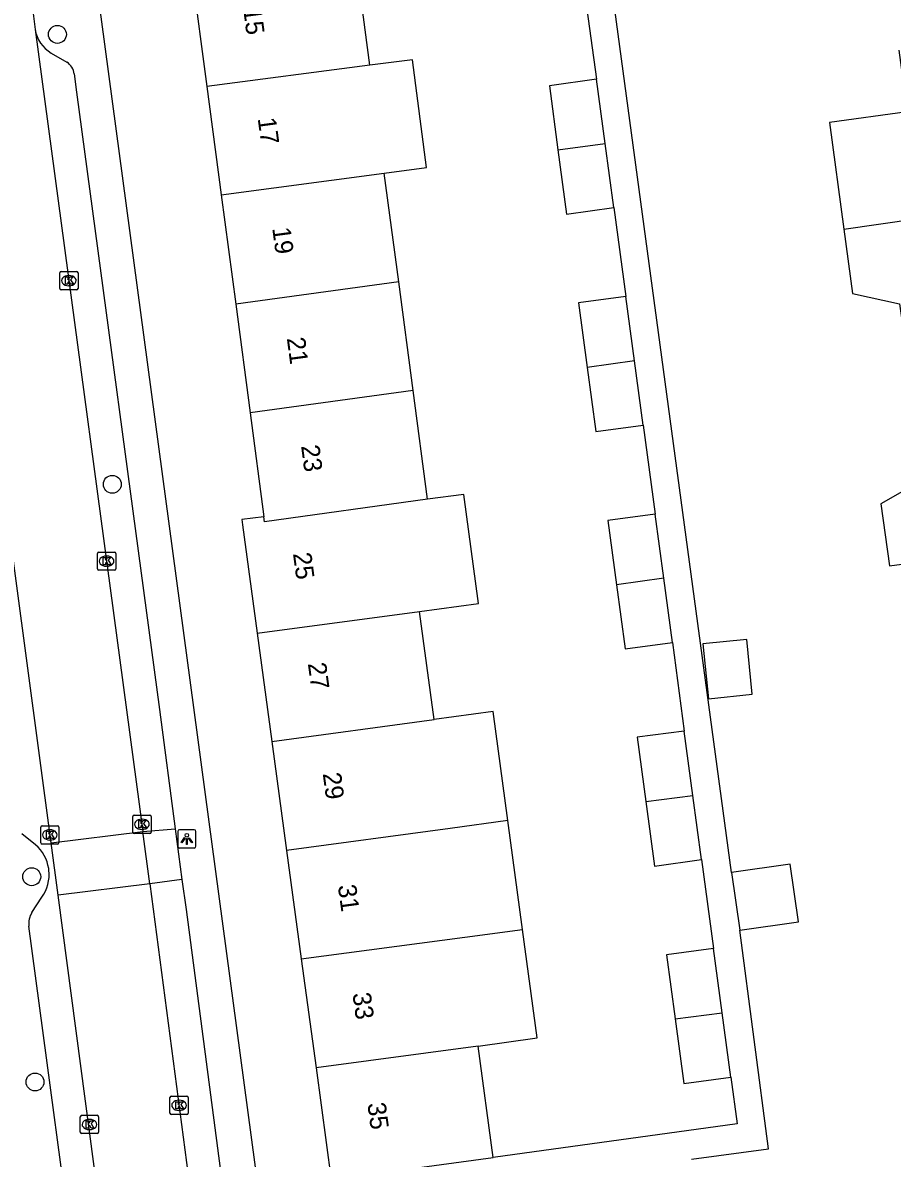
# Model space of a CAD drawing. Extents: x 163427 to 164190, y 380331 to 381641.
# Drawn here: x 163553.3 to 163600.9, y 381378.3 to 381440.5 of the extents above; entities that cross this region are included whole.
import ezdxf

# ---------------------------------------------------------------- set-up
doc = ezdxf.new("R2010")
doc.units = 0
for name, color, linetype in [('IMGEO_Boom', 7, 'Continuous'), ('IMGEO_Kolk', 7, 'Continuous'), ('IMGEO_Lichtpunt', 7, 'Continuous'), ('IMGEO_Pand', 7, 'Continuous'), ('IMGEO_Pand_nummerreeks', 7, 'Continuous'), ('IMGEO_Parkeervlak_open', 7, 'Continuous'), ('IMGEO_Rijbaan_lokaal_open', 7, 'Continuous'), ('IMGEO_Voetpad_open', 7, 'Continuous')]:
    doc.layers.add(name, color=color, linetype=linetype)

msp = doc.modelspace()

# ---------------------------------------------------------------- linework, layer by layer
at = {"layer": 'IMGEO_Boom'}
for centre in [(163555.201, 381439.813), (163558.205, 381415.202), (163553.796, 381393.736), (163553.975, 381382.509)]:
    msp.add_circle(centre, 0.489, dxfattribs=at)
at = {"layer": 'IMGEO_Kolk'}
for p, q in [((163555.329, 381425.918), (163555.329, 381426.77)), ((163555.404, 381426.844), (163556.256, 381426.844)), ((163555.817, 381426.624), (163555.842, 381426.624)), ((163556.33, 381426.77), (163556.33, 381425.918)), ((163556.256, 381425.844), (163555.404, 381425.844)), ((163555.84, 381426.064), (163555.815, 381426.064)), ((163557.392, 381410.572), (163557.392, 381411.424)), ((163557.467, 381411.498), (163558.319, 381411.498)), ((163558.393, 381411.424), (163558.393, 381410.572)), ((163557.88, 381411.278), (163557.905, 381411.278)), ((163558.319, 381410.498), (163557.467, 381410.498)), ((163557.903, 381410.718), (163557.878, 381410.718)), ((163554.361, 381396.523), (163555.213, 381396.523)), ((163559.326, 381396.179), (163559.326, 381397.031)), ((163559.401, 381397.105), (163560.253, 381397.105)), ((163559.814, 381396.885), (163559.839, 381396.885)), ((163560.327, 381397.031), (163560.327, 381396.179)), ((163554.286, 381395.597), (163554.286, 381396.449)), ((163554.774, 381396.303), (163554.799, 381396.303)), ((163555.287, 381396.449), (163555.287, 381395.597)), ((163560.253, 381396.105), (163559.401, 381396.105)), ((163559.837, 381396.325), (163559.812, 381396.325)), ((163555.213, 381395.523), (163554.361, 381395.523)), ((163554.797, 381395.743), (163554.772, 381395.743)), ((163561.357, 381380.805), (163561.357, 381381.657)), ((163561.432, 381381.731), (163562.284, 381381.731)), ((163562.358, 381381.657), (163562.358, 381380.805)), ((163561.845, 381381.511), (163561.87, 381381.511)), ((163556.452, 381379.758), (163556.452, 381380.61)), ((163556.527, 381380.684), (163557.379, 381380.684)), ((163556.94, 381380.464), (163556.965, 381380.464)), ((163557.453, 381380.61), (163557.453, 381379.758)), ((163562.284, 381380.731), (163561.432, 381380.731)), ((163561.868, 381380.951), (163561.843, 381380.951)), ((163556.963, 381379.904), (163556.938, 381379.904)), ((163557.379, 381379.684), (163556.527, 381379.684))]:
    msp.add_line(p, q, dxfattribs=at)
for points in [[(163555.329, 381425.918), (163555.329, 381426.77)], [(163555.404, 381426.844), (163556.256, 381426.844)], [(163555.65, 381426.544), (163555.773, 381426.544), (163555.773, 381426.393), (163555.903, 381426.544), (163556.067, 381426.544), (163555.921, 381426.393), (163556.074, 381426.144), (163555.922, 381426.144), (163555.837, 381426.308), (163555.773, 381426.241), (163555.773, 381426.144), (163555.65, 381426.144), (163555.65, 381426.544)], [(163556.33, 381426.77), (163556.33, 381425.918)], [(163556.256, 381425.844), (163555.404, 381425.844)], [(163557.392, 381410.572), (163557.392, 381411.424)], [(163557.467, 381411.498), (163558.319, 381411.498)], [(163558.393, 381411.424), (163558.393, 381410.572)], [(163557.713, 381411.198), (163557.836, 381411.198), (163557.836, 381411.047), (163557.966, 381411.198), (163558.13, 381411.198), (163557.984, 381411.047), (163558.137, 381410.798), (163557.985, 381410.798), (163557.9, 381410.962), (163557.836, 381410.895), (163557.836, 381410.798), (163557.713, 381410.798), (163557.713, 381411.198)], [(163558.319, 381410.498), (163557.467, 381410.498)], [(163554.361, 381396.523), (163555.213, 381396.523)], [(163559.326, 381396.179), (163559.326, 381397.031)], [(163559.401, 381397.105), (163560.253, 381397.105)], [(163559.647, 381396.805), (163559.77, 381396.805), (163559.77, 381396.654), (163559.9, 381396.805), (163560.064, 381396.805), (163559.918, 381396.654), (163560.071, 381396.405), (163559.919, 381396.405), (163559.834, 381396.569), (163559.77, 381396.502), (163559.77, 381396.405), (163559.647, 381396.405), (163559.647, 381396.805)], [(163560.327, 381397.031), (163560.327, 381396.179)], [(163554.286, 381395.597), (163554.286, 381396.449)], [(163554.607, 381396.223), (163554.73, 381396.223), (163554.73, 381396.072), (163554.86, 381396.223), (163555.024, 381396.223), (163554.878, 381396.072), (163555.031, 381395.823), (163554.879, 381395.823), (163554.794, 381395.987), (163554.73, 381395.92), (163554.73, 381395.823), (163554.607, 381395.823), (163554.607, 381396.223)], [(163555.287, 381396.449), (163555.287, 381395.597)], [(163560.253, 381396.105), (163559.401, 381396.105)], [(163555.213, 381395.523), (163554.361, 381395.523)], [(163561.357, 381380.805), (163561.357, 381381.657)], [(163561.432, 381381.731), (163562.284, 381381.731)], [(163562.358, 381381.657), (163562.358, 381380.805)], [(163561.678, 381381.431), (163561.801, 381381.431), (163561.801, 381381.28), (163561.931, 381381.431), (163562.095, 381381.431), (163561.949, 381381.28), (163562.102, 381381.031), (163561.95, 381381.031), (163561.865, 381381.195), (163561.801, 381381.128), (163561.801, 381381.031), (163561.678, 381381.031), (163561.678, 381381.431)], [(163556.452, 381379.758), (163556.452, 381380.61)], [(163556.527, 381380.684), (163557.379, 381380.684)], [(163556.773, 381380.384), (163556.896, 381380.384), (163556.896, 381380.233), (163557.026, 381380.384), (163557.19, 381380.384), (163557.044, 381380.233), (163557.197, 381379.984), (163557.045, 381379.984), (163556.96, 381380.148), (163556.896, 381380.081), (163556.896, 381379.984), (163556.773, 381379.984), (163556.773, 381380.384)], [(163557.453, 381380.61), (163557.453, 381379.758)], [(163562.284, 381380.731), (163561.432, 381380.731)], [(163557.379, 381379.684), (163556.527, 381379.684)]]:
    msp.add_lwpolyline(points, dxfattribs=at)
for centre, start, end in [((163555.406, 381426.768), 91.55205, 178.44795), ((163555.406, 381426.768), 91.55205, 178.44795), ((163556.254, 381426.768), 1.55205, 88.44795), ((163556.254, 381426.768), 1.55205, 88.44795), ((163555.406, 381425.92), 181.55205, 268.44795), ((163555.406, 381425.92), 181.55205, 268.44795), ((163556.254, 381425.92), 271.55205, 358.44795), ((163556.254, 381425.92), 271.55205, 358.44795), ((163557.469, 381411.422), 91.55205, 178.44795), ((163557.469, 381411.422), 91.55205, 178.44795), ((163558.317, 381411.422), 1.55205, 88.44795), ((163558.317, 381411.422), 1.55205, 88.44795), ((163557.469, 381410.574), 181.55205, 268.44795), ((163557.469, 381410.574), 181.55205, 268.44795), ((163558.317, 381410.574), 271.55205, 358.44795), ((163558.317, 381410.574), 271.55205, 358.44795), ((163554.363, 381396.447), 91.55205, 178.44795), ((163554.363, 381396.447), 91.55205, 178.44795), ((163555.211, 381396.447), 1.55205, 88.44795), ((163555.211, 381396.447), 1.55205, 88.44795), ((163559.403, 381397.029), 91.55205, 178.44795), ((163559.403, 381397.029), 91.55205, 178.44795), ((163560.251, 381397.029), 1.55205, 88.44795), ((163560.251, 381397.029), 1.55205, 88.44795), ((163559.403, 381396.181), 181.55205, 268.44795), ((163559.403, 381396.181), 181.55205, 268.44795), ((163560.251, 381396.181), 271.55205, 358.44795), ((163560.251, 381396.181), 271.55205, 358.44795), ((163554.363, 381395.599), 181.55205, 268.44795), ((163554.363, 381395.599), 181.55205, 268.44795), ((163555.211, 381395.599), 271.55205, 358.44795), ((163555.211, 381395.599), 271.55205, 358.44795), ((163561.434, 381381.655), 91.55205, 178.44795), ((163561.434, 381381.655), 91.55205, 178.44795), ((163562.282, 381381.655), 1.55205, 88.44795), ((163562.282, 381381.655), 1.55205, 88.44795), ((163556.529, 381380.608), 91.55205, 178.44795), ((163556.529, 381380.608), 91.55205, 178.44795), ((163557.377, 381380.608), 1.55205, 88.44795), ((163557.377, 381380.608), 1.55205, 88.44795), ((163561.434, 381380.807), 181.55205, 268.44795), ((163561.434, 381380.807), 181.55205, 268.44795), ((163562.282, 381380.807), 271.55205, 358.44795), ((163562.282, 381380.807), 271.55205, 358.44795), ((163556.529, 381379.76), 181.55205, 268.44795), ((163556.529, 381379.76), 181.55205, 268.44795), ((163557.377, 381379.76), 271.55205, 358.44795), ((163557.377, 381379.76), 271.55205, 358.44795)]:
    msp.add_arc(centre, 0.0765, start, end, dxfattribs=at)
for centre, major_axis, ratio, start_param, end_param in [((163555.816, 381426.344), (-0.387, 0.002), 0.722429, 4.712389, 7.853982), ((163555.841, 381426.344), (-0.39, 0.002), 0.717154, 1.570796, 4.712389), ((163557.879, 381410.998), (-0.387, 0.002), 0.722429, 4.712389, 7.853982), ((163557.904, 381410.998), (-0.39, 0.002), 0.717154, 1.570796, 4.712389), ((163559.813, 381396.605), (-0.387, 0.002), 0.722429, 4.712389, 7.853982), ((163559.838, 381396.605), (-0.39, 0.002), 0.717154, 1.570796, 4.712389), ((163554.773, 381396.023), (-0.387, 0.002), 0.722429, 4.712389, 7.853982), ((163554.798, 381396.023), (-0.39, 0.002), 0.717154, 1.570796, 4.712389), ((163561.844, 381381.231), (-0.387, 0.002), 0.722429, 4.712389, 7.853982), ((163561.869, 381381.231), (-0.39, 0.002), 0.717154, 1.570796, 4.712389), ((163556.939, 381380.184), (-0.387, 0.002), 0.722429, 4.712389, 7.853982), ((163556.964, 381380.184), (-0.39, 0.002), 0.717154, 1.570796, 4.712389)]:
    msp.add_ellipse(centre, major_axis=major_axis, ratio=ratio, start_param=start_param, end_param=end_param, dxfattribs=at)
at = {"layer": 'IMGEO_Lichtpunt'}
for p, q in [((163561.784, 381396.209), (163561.784, 381395.402)), ((163561.784, 381396.209), (163561.784, 381395.402)), ((163562.686, 381396.304), (163561.878, 381396.304)), ((163562.686, 381396.304), (163561.878, 381396.304)), ((163562.78, 381395.402), (163562.78, 381396.209)), ((163562.78, 381395.402), (163562.78, 381396.209)), ((163561.878, 381395.308), (163562.686, 381395.308)), ((163561.878, 381395.308), (163562.686, 381395.308))]:
    msp.add_line(p, q, dxfattribs=at)
for points in [[(163562.158, 381395.873), (163562.197, 381395.845), (163562.009, 381395.583), (163561.971, 381395.61), (163562.158, 381395.873)], [(163562.26, 381395.825), (163562.307, 381395.825), (163562.307, 381395.503), (163562.26, 381395.503), (163562.26, 381395.825)], [(163562.37, 381395.845), (163562.408, 381395.872), (163562.595, 381395.61), (163562.556, 381395.582), (163562.37, 381395.845)]]:
    msp.add_lwpolyline(points, dxfattribs=at)
msp.add_circle((163562.283, 381396.007), 0.0994, dxfattribs=at)
for centre, start, end in [((163561.878, 381396.209), 90, 180), ((163561.878, 381396.209), 90, 180), ((163562.686, 381396.209), 0, 90), ((163562.686, 381396.209), 0, 90), ((163561.878, 381395.402), 180, 270), ((163561.878, 381395.402), 180, 270), ((163562.686, 381395.402), 270, 0), ((163562.686, 381395.402), 270, 360)]:
    msp.add_arc(centre, 0.0946, start, end, dxfattribs=at)
at = {"layer": 'IMGEO_Pand'}
for points in [[(163572.3, 381438.127), (163571.471, 381444.365), (163567.519, 381443.827), (163562.564, 381443.153), (163563.384, 381436.962)], [(163601.242, 381438.946), (163601.697, 381435.579), (163597.438, 381435.003), (163598.229, 381429.159)], [(163572.3, 381438.127), (163563.384, 381436.962)], [(163573.084, 381432.225), (163575.395, 381432.527), (163574.624, 381438.431), (163572.3, 381438.127)], [(163563.384, 381436.962), (163564.17, 381431.032)], [(163584.689, 381437.369), (163582.117, 381437.001), (163582.59, 381433.497)], [(163585.164, 381433.852), (163584.689, 381437.369)], [(163582.59, 381433.497), (163585.164, 381433.852)], [(163585.637, 381430.346), (163585.164, 381433.852)], [(163582.59, 381433.497), (163583.064, 381429.983), (163585.637, 381430.346)], [(163564.17, 381431.032), (163573.084, 381432.225)], [(163573.875, 381426.278), (163573.084, 381432.225)], [(163564.17, 381431.032), (163564.961, 381425.061)], [(163598.229, 381429.159), (163604.182, 381430.011)], [(163598.229, 381429.159), (163598.705, 381425.644), (163601.284, 381425.078), (163601.476, 381423.658), (163601.932, 381420.287)], [(163573.875, 381426.278), (163564.961, 381425.061)], [(163574.664, 381420.334), (163573.875, 381426.278)], [(163586.294, 381425.473), (163583.72, 381425.123), (163584.195, 381421.6)], [(163586.768, 381421.957), (163586.294, 381425.473)], [(163564.961, 381425.061), (163565.75, 381419.111)], [(163586.768, 381421.957), (163584.195, 381421.6)], [(163584.195, 381421.6), (163584.669, 381418.086), (163587.243, 381418.441)], [(163587.243, 381418.441), (163586.768, 381421.957)], [(163574.664, 381420.334), (163565.75, 381419.111)], [(163575.455, 381414.385), (163574.664, 381420.334)], [(163601.932, 381420.287), (163602.388, 381416.923), (163602.585, 381415.466), (163600.263, 381414.138), (163600.723, 381410.745), (163603.179, 381411.077)], [(163565.75, 381419.111), (163566.504, 381413.42)], [(163575.006, 381408.241), (163578.239, 381408.682), (163577.43, 381414.653), (163575.455, 381414.385)], [(163575.455, 381414.385), (163566.539, 381413.155), (163566.504, 381413.42)], [(163566.504, 381413.42), (163565.293, 381413.269), (163565.331, 381412.988), (163566.134, 381407.052)], [(163587.899, 381413.578), (163585.325, 381413.226), (163585.799, 381409.71)], [(163588.374, 381410.06), (163587.899, 381413.578)], [(163588.374, 381410.06), (163585.799, 381409.71)], [(163585.799, 381409.71), (163586.273, 381406.198), (163588.848, 381406.545)], [(163588.848, 381406.545), (163588.374, 381410.06)], [(163566.134, 381407.052), (163575.006, 381408.241)], [(163575.808, 381402.329), (163575.006, 381408.241)], [(163566.134, 381407.052), (163566.936, 381401.125)], [(163590.524, 381406.471), (163590.83, 381403.471), (163593.222, 381403.715), (163592.916, 381406.715), (163590.524, 381406.471)], [(163579.848, 381396.81), (163579.039, 381402.78), (163575.808, 381402.329)], [(163566.936, 381401.125), (163575.808, 381402.329)], [(163589.501, 381401.702), (163586.925, 381401.367), (163587.401, 381397.843)], [(163589.977, 381398.176), (163589.501, 381401.702)], [(163566.936, 381401.125), (163567.74, 381395.178)], [(163587.401, 381397.843), (163589.977, 381398.176)], [(163587.401, 381397.843), (163587.876, 381394.32), (163590.45, 381394.67)], [(163590.45, 381394.67), (163589.977, 381398.176)], [(163579.848, 381396.81), (163576.687, 381396.377), (163567.74, 381395.178)], [(163580.655, 381390.855), (163579.848, 381396.81)], [(163567.74, 381395.178), (163568.544, 381389.24)], [(163592.535, 381390.809), (163595.744, 381391.264), (163595.295, 381394.431), (163592.085, 381393.976)], [(163592.085, 381393.976), (163592.535, 381390.809)], [(163568.544, 381389.24), (163577.485, 381390.424), (163580.655, 381390.855)], [(163578.227, 381384.474), (163581.459, 381384.92), (163580.655, 381390.855)], [(163591.106, 381389.806), (163588.53, 381389.469), (163589.004, 381385.956)], [(163591.58, 381386.29), (163591.106, 381389.806)], [(163568.544, 381389.24), (163569.35, 381383.284)], [(163589.004, 381385.956), (163591.58, 381386.29)], [(163589.004, 381385.956), (163589.48, 381382.427), (163592.055, 381382.774)], [(163592.055, 381382.774), (163591.58, 381386.29)], [(163578.227, 381384.474), (163569.35, 381383.284)], [(163579.052, 381378.382), (163578.227, 381384.474)], [(163569.35, 381383.284), (163570.178, 381377.161)], [(163570.178, 381377.161), (163575.132, 381377.843), (163579.052, 381378.382)]]:
    msp.add_lwpolyline(points, dxfattribs=at)
at = {"layer": 'IMGEO_Parkeervlak_open'}
for points in [[(163559.875, 381396.219), (163561.653, 381396.349)], [(163562.017, 381393.59), (163560.258, 381393.349)]]:
    msp.add_lwpolyline(points, dxfattribs=at)
at = {"layer": 'IMGEO_Rijbaan_lokaal_open'}
for points in [[(163553.536, 381443.371), (163553.557, 381443.21), (163553.761, 381441.842), (163553.981, 381440.08)], [(163553.981, 381440.08), (163559.875, 381396.219)], [(163554.854, 381395.594), (163548.986, 381439.398)], [(163554.854, 381395.594), (163559.875, 381396.219)], [(163560.258, 381393.349), (163559.875, 381396.219)], [(163555.236, 381392.72), (163554.854, 381395.594)], [(163560.258, 381393.349), (163555.236, 381392.72)], [(163560.258, 381393.349), (163562.814, 381373.95)], [(163558.199, 381370.458), (163555.236, 381392.72)]]:
    msp.add_lwpolyline(points, dxfattribs=at)
at = {"layer": 'IMGEO_Voetpad_open'}
for points in [[(163592.085, 381393.976), (163585.004, 381446.309)], [(163566.206, 381376.628), (163557.232, 381443.507)], [(163584.011, 381442.4), (163584.689, 381437.369)], [(163554.856, 381438.791), (163555.724, 381438.297)], [(163556.126, 381437.657), (163556.254, 381436.65), (163560.78, 381402.884), (163561.653, 381396.349)], [(163585.637, 381430.346), (163586.294, 381425.473)], [(163587.243, 381418.441), (163587.899, 381413.578)], [(163588.848, 381406.545), (163589.501, 381401.702)], [(163554.008, 381395.477), (163553.257, 381396.084)], [(163561.653, 381396.349), (163562.017, 381393.59)], [(163590.45, 381394.67), (163591.106, 381389.806)], [(163554.736, 381394.088), (163554.723, 381394.19)], [(163562.017, 381393.59), (163562.248, 381391.937), (163564.429, 381375.276)], [(163553.808, 381391.781), (163554.343, 381392.61)], [(163556.573, 381369.159), (163553.641, 381391.034)], [(163589.891, 381378.286), (163594.11, 381378.856), (163592.535, 381390.809)], [(163592.055, 381382.774), (163592.4, 381380.217), (163579.052, 381378.382)]]:
    msp.add_lwpolyline(points, dxfattribs=at)
for centre, radius, start, end in [((163555.826, 381440.391), 1.871, 189.56359, 238.77536), ((163555.156, 381437.494), 0.984, 9.54511, 54.72281), ((163552.614, 381393.86), 2.135, 8.88429, 49.22492), ((163552.606, 381393.863), 2.142, 324.1904, 6.02881), ((163554.741, 381391.18), 1.11, 147.2304, 187.56585)]:
    msp.add_arc(centre, radius, start, end, dxfattribs=at)

# ---------------------------------------------------------------- texts
at = {"layer": 'IMGEO_Pand_nummerreeks'}
for s, rotation, p in [('15', 277.54844, (163565.363, 381441.213)), ('17', 277.54844, (163566.158, 381435.214)), ('19', 277.54844, (163566.953, 381429.214)), ('21', 277.54844, (163567.751, 381423.193)), ('23', 277.54564, (163568.531, 381417.305)), ('25', 277.70607, (163568.087, 381411.417)), ('27', 277.70469, (163568.901, 381405.399)), ('29', 277.70469, (163569.715, 381399.381)), ('31', 277.70469, (163570.544, 381393.251)), ('33', 277.70469, (163571.344, 381387.345)), ('35', 277.70469, (163572.158, 381381.327))]:
    msp.add_text(s, height=1, rotation=rotation, dxfattribs=at).set_placement(p)

doc.saveas('drawing.dxf')
